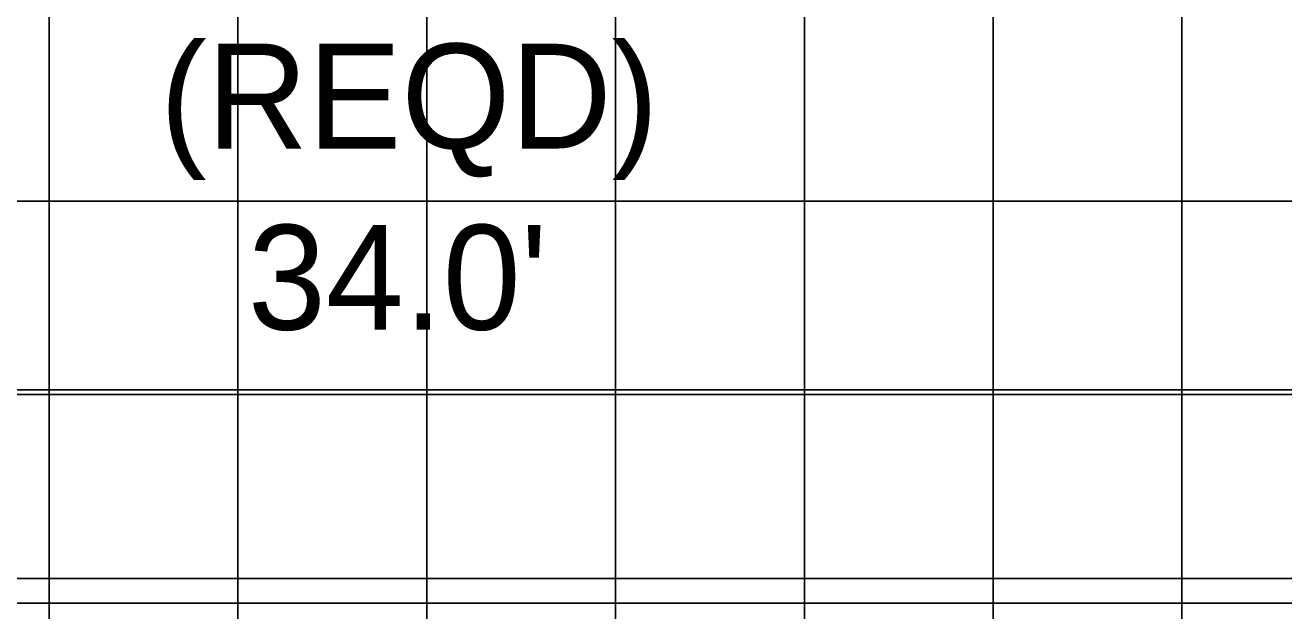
# Model space of a CAD drawing. Extents: x 1797809 to 2198143, y 249608 to 1237864.
# Drawn here: x 2196482.45 to 2196495.79, y 1237202.76 to 1237208.97 of the extents above; entities that cross this region are included whole.
import ezdxf

# ---------------------------------------------------------------- set-up
doc = ezdxf.new("R2010")
doc.units = 0
for name, color, linetype in [('GSCOLORFILL', 7, 'Continuous'), ('GSDIMS', 7, 'Continuous'), ('GSSHT', 7, 'Continuous'), ('Level 55', 7, 'Continuous')]:
    doc.layers.add(name, color=color, linetype=linetype)

msp = doc.modelspace()

# ---------------------------------------------------------------- linework, layer by layer
at = {"layer": 'GSCOLORFILL'}
msp.add_line((2196502.691, 1237202.846), (2196470.723, 1237202.846), dxfattribs=at)
at = {"layer": 'GSDIMS'}
msp.add_line((2196469.724, 1237205.055), (2196503.69, 1237205.055), dxfattribs=at)
at = {"layer": 'GSSHT'}
for p, q in [((2196482.707, 1237163.106), (2196482.707, 1237223.106)), ((2196484.707, 1237163.106), (2196484.707, 1237223.106)), ((2196486.707, 1237163.106), (2196486.707, 1237223.106)), ((2196488.707, 1237163.106), (2196488.707, 1237223.106)), ((2196490.707, 1237163.106), (2196490.707, 1237223.106)), ((2196492.707, 1237163.106), (2196492.707, 1237223.106)), ((2196494.707, 1237163.106), (2196494.707, 1237223.106)), ((2196544.707, 1237207.106), (2196414.707, 1237207.106)), ((2196544.707, 1237205.106), (2196414.707, 1237205.106)), ((2196544.707, 1237203.106), (2196414.707, 1237203.106))]:
    msp.add_line(p, q, dxfattribs=at)

# ---------------------------------------------------------------- texts
at = {"layer": 'Level 55'}
for s, p in [('(REQD)', (2196483.881, 1237207.662)), ("34.0'", (2196484.812, 1237205.743))]:
    msp.add_text(s, height=1.1105, dxfattribs=at).set_placement(p)

doc.saveas('drawing.dxf')
